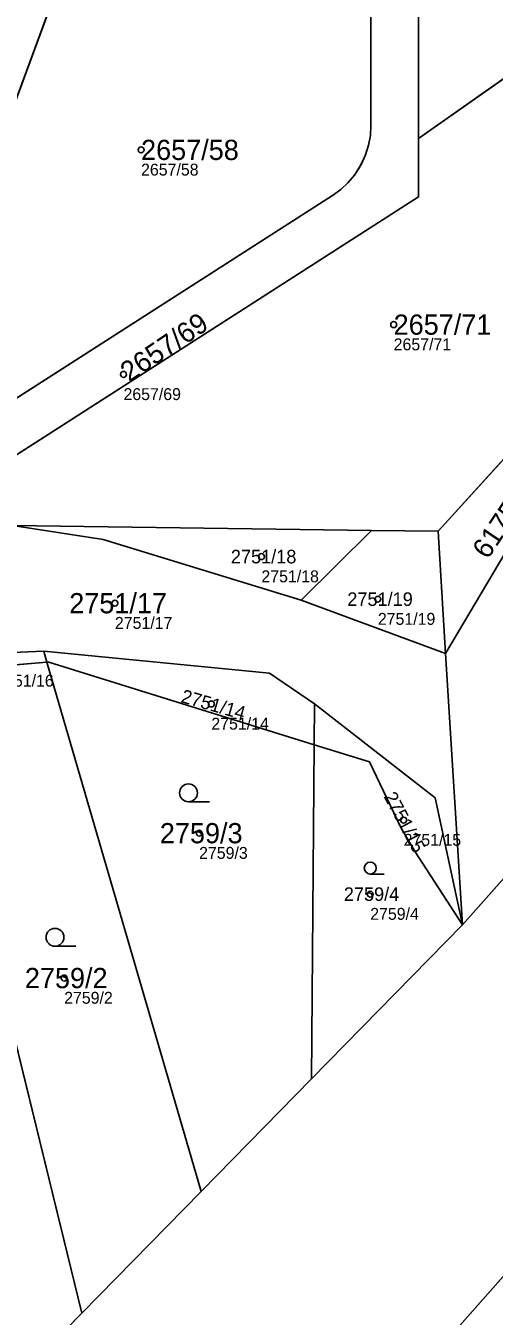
# Model space of a CAD drawing. Extents: x -754150 to -749824, y -1058608 to -1053956.
# Drawn here: x -751583 to -751543.6, y -1057917 to -1057808.4 of the extents above; entities that cross this region are included whole.
import ezdxf

# ---------------------------------------------------------------- set-up
doc = ezdxf.new("R2010")
doc.units = 0
for name, color, linetype in [('Vrstva 1', 7, 'Continuous'), ('Vrstva 2', 7, 'Continuous'), ('Vrstva 3', 7, 'Continuous'), ('Vrstva 50', 7, 'Continuous'), ('Vrstva 51', 7, 'Continuous')]:
    doc.layers.add(name, color=color, linetype=linetype)

msp = doc.modelspace()

# ---------------------------------------------------------------- linework, layer by layer
at = {"layer": 'Vrstva 1'}
for p, q in [((-751549.98, -1057817.91), (-751518.88, -1057795.98)), ((-751593.4, -1057840.59), (-751577.73, -1057798.08)), ((-751553.98, -1057805.08), (-751553.98, -1057816.81)), ((-751549.98, -1057817.91), (-751549.98, -1057805.08)), ((-751549.98, -1057822.82), (-751549.98, -1057817.91)), ((-751557.2, -1057822.7), (-751590.28, -1057843.91)), ((-751587.49, -1057846.88), (-751549.98, -1057822.82)), ((-751530.29, -1057831.07), (-751548.34, -1057850.95)), ((-751553.93, -1057850.88), (-751584.12, -1057850.47)), ((-751559.86, -1057856.75), (-751553.93, -1057850.88)), ((-751548.34, -1057850.95), (-751553.93, -1057850.88)), ((-751548.34, -1057850.95), (-751547.7, -1057861.24)), ((-751547.7, -1057861.24), (-751559.86, -1057856.75)), ((-751581.5, -1057861.04), (-751588.87, -1057861.35)), ((-751588.28, -1057862.56), (-751581.23, -1057861.96)), ((-751581.5, -1057861.04), (-751581.23, -1057861.96)), ((-751568.27, -1057906.51), (-751581.23, -1057861.96)), ((-751547.7, -1057861.24), (-751546.28, -1057884.05)), ((-751578.29, -1057916.73), (-751590.83, -1057865.52)), ((-751558.76, -1057868.91), (-751558.73, -1057865.46)), ((-751558.97, -1057897.01), (-751558.76, -1057868.91)), ((-751546.28, -1057884.05), (-751537.03, -1057873.62)), ((-751558.97, -1057897.01), (-751546.28, -1057884.05)), ((-751568.27, -1057906.51), (-751558.97, -1057897.01)), ((-751578.29, -1057916.73), (-751568.27, -1057906.51)), ((-751537.18, -1057907.2), (-751556.68, -1057929.29)), ((-751586.79, -1057925.41), (-751578.29, -1057916.73))]:
    msp.add_line(p, q, dxfattribs=at)
for points in [[(-751553.98, -1057816.81), (-751554.03, -1057817.65), (-751554.18, -1057818.47), (-751554.43, -1057819.27), (-751554.54, -1057819.54), (-751554.91, -1057820.29), (-751555.37, -1057820.99), (-751555.91, -1057821.63), (-751556.52, -1057822.2), (-751557.2, -1057822.7)], [(-751547.7, -1057861.24), (-751537.2, -1057843.5), (-751530.29, -1057831.07)], [(-751559.86, -1057856.75), (-751576.5, -1057851.63), (-751584.12, -1057850.47)], [(-751558.73, -1057865.46), (-751562.5, -1057862.9), (-751581.5, -1057861.04)], [(-751581.23, -1057861.96), (-751581.06, -1057861.95), (-751558.76, -1057868.91)], [(-751546.28, -1057884.05), (-751548.59, -1057873.37), (-751558.73, -1057865.46)], [(-751558.76, -1057868.91), (-751554.1, -1057870.36), (-751551.46, -1057875.87), (-751550.26, -1057877.93), (-751546.28, -1057884.05)]]:
    msp.add_lwpolyline(points, dxfattribs=at)
at = {"layer": 'Vrstva 3'}
for p, q in [((-751569.32, -1057873.71), (-751567.57, -1057873.71)), ((-751554.04, -1057879.79), (-751552.86, -1057879.79)), ((-751580.55, -1057885.86), (-751578.8, -1057885.86))]:
    msp.add_line(p, q, dxfattribs=at)
for centre, radius in [((-751569.32, -1057872.96), 0.75), ((-751554.04, -1057879.29), 0.502), ((-751580.55, -1057885.11), 0.75)]:
    msp.add_circle(centre, radius, dxfattribs=at)
at = {"layer": 'Vrstva 50'}
for centre in [(-751573.31, -1057818.86), (-751552.07, -1057833.56), (-751574.79, -1057837.75), (-751563.19, -1057853.08), (-751553.4, -1057856.66), (-751575.51, -1057857), (-751567.4, -1057865.48), (-751551.23, -1057875.25), (-751568.43, -1057876.35), (-751554.04, -1057881.48), (-751579.78, -1057888.54)]:
    msp.add_circle(centre, 0.25, dxfattribs=at)
at = {"layer": 'Vrstva 51'}
for points in [[(-751519.1, -1057813), (-751530.29, -1057831.07), (-751537.2, -1057843.5), (-751547.7, -1057861.24), (-751546.28, -1057884.05), (-751537.03, -1057873.62), (-751537.44, -1057868.63), (-751535.3, -1057858.79), (-751532.34, -1057852.69), (-751516.7, -1057828.87), (-751493.17, -1057793.81), (-751467.67, -1057751.7), (-751449.25, -1057716.22), (-751433.07, -1057673.61), (-751428.42, -1057661.15), (-751427.77, -1057658.1), (-751424.82, -1057645.17), (-751419.67, -1057615.98), (-751417.47, -1057596.3), (-751416.68, -1057585.44), (-751415.71, -1057565.68), (-751415.85, -1057544.03)], [(-751537.03, -1057873.62), (-751546.28, -1057884.05), (-751558.97, -1057897.01), (-751568.27, -1057906.51), (-751578.29, -1057916.73), (-751586.79, -1057925.41)], [(-751556.68, -1057929.29), (-751537.18, -1057907.2)]]:
    msp.add_lwpolyline(points, dxfattribs=at)
for points in [[(-751639.6, -1057797.75), (-751634.35, -1057802.51), (-751633.26, -1057803.49), (-751609.27, -1057823.68), (-751597.14, -1057836.6), (-751593.4, -1057840.59), (-751577.73, -1057798.08), (-751577.73, -1057758.78), (-751577.78, -1057732.13), (-751638.5, -1057731.05), (-751639.39, -1057785.1)], [(-751518.49, -1057765.28), (-751542.48, -1057765.28), (-751542.48, -1057805.08), (-751549.98, -1057805.08), (-751549.98, -1057817.91), (-751518.88, -1057795.98)], [(-751519.1, -1057813), (-751518.88, -1057795.98), (-751549.98, -1057817.91), (-751549.98, -1057822.82), (-751587.49, -1057846.88), (-751584.12, -1057850.47), (-751553.93, -1057850.88), (-751548.34, -1057850.95), (-751530.29, -1057831.07)], [(-751577.73, -1057798.08), (-751593.4, -1057840.59), (-751590.35, -1057843.83), (-751590.28, -1057843.91), (-751557.2, -1057822.7), (-751556.52, -1057822.2), (-751555.91, -1057821.63), (-751555.37, -1057820.99), (-751555.21, -1057820.76), (-751554.78, -1057820.04), (-751554.43, -1057819.27), (-751554.18, -1057818.47), (-751554.03, -1057817.65), (-751553.98, -1057816.81), (-751553.98, -1057805.08), (-751556.18, -1057805.08), (-751556.18, -1057798.08)], [(-751553.98, -1057816.81), (-751554.03, -1057817.65), (-751554.18, -1057818.47), (-751554.43, -1057819.27), (-751554.54, -1057819.54), (-751554.91, -1057820.29), (-751555.37, -1057820.99), (-751555.91, -1057821.63), (-751556.52, -1057822.2), (-751557.2, -1057822.7), (-751590.28, -1057843.91), (-751587.49, -1057846.88), (-751549.98, -1057822.82), (-751549.98, -1057817.91), (-751549.98, -1057805.08), (-751553.98, -1057805.08)], [(-751530.29, -1057831.07), (-751548.34, -1057850.95), (-751547.7, -1057861.24), (-751537.2, -1057843.5)], [(-751584.12, -1057850.47), (-751587.52, -1057850.23), (-751593.47, -1057850.64), (-751594.79, -1057850.73), (-751593.27, -1057852.3), (-751588.87, -1057861.35), (-751581.5, -1057861.04), (-751562.5, -1057862.9), (-751558.73, -1057865.46), (-751548.59, -1057873.37), (-751546.28, -1057884.05), (-751547.7, -1057861.24), (-751559.86, -1057856.75), (-751576.5, -1057851.63)], [(-751553.93, -1057850.88), (-751584.12, -1057850.47), (-751576.5, -1057851.63), (-751559.86, -1057856.75)], [(-751548.34, -1057850.95), (-751553.93, -1057850.88), (-751559.86, -1057856.75), (-751547.7, -1057861.24)], [(-751568.27, -1057906.51), (-751581.23, -1057861.96), (-751588.28, -1057862.56), (-751590.83, -1057865.52), (-751578.29, -1057916.73)], [(-751588.28, -1057862.56), (-751581.23, -1057861.96), (-751581.5, -1057861.04), (-751588.87, -1057861.35)], [(-751581.23, -1057861.96), (-751581.06, -1057861.95), (-751558.76, -1057868.91), (-751558.73, -1057865.46), (-751562.5, -1057862.9), (-751581.5, -1057861.04)], [(-751558.97, -1057897.01), (-751558.76, -1057868.91), (-751581.06, -1057861.95), (-751581.23, -1057861.96), (-751568.27, -1057906.51)], [(-751578.29, -1057916.73), (-751590.83, -1057865.52), (-751592.95, -1057867.99), (-751592.42, -1057879.78), (-751584.85, -1057906.14), (-751584.96, -1057911.21), (-751585.47, -1057913.7), (-751586.79, -1057925.41)], [(-751551.46, -1057875.87), (-751550.26, -1057877.93), (-751546.28, -1057884.05), (-751548.59, -1057873.37), (-751558.73, -1057865.46), (-751558.76, -1057868.91), (-751554.1, -1057870.36)], [(-751546.28, -1057884.05), (-751550.26, -1057877.93), (-751551.46, -1057875.87), (-751554.1, -1057870.36), (-751558.76, -1057868.91), (-751558.97, -1057897.01)], [(-751537.18, -1057907.2), (-751556.68, -1057929.29), (-751542.56, -1057950.99), (-751535.47, -1057959.83), (-751532.1, -1057943.57), (-751531.61, -1057930.25)]]:
    msp.add_lwpolyline(points, close=True, dxfattribs=at)

# ---------------------------------------------------------------- texts
at = {"layer": 'Vrstva 2'}
for s, height, p in [('2657/58', 1.7, (-751573.31, -1057819.71)), ('2657/71', 1.7, (-751552.07, -1057834.41)), ('2751/18', 1.14, (-751565.76, -1057853.65)), ('2751/17', 1.7, (-751579.35, -1057857.85)), ('2751/19', 1.14, (-751555.97, -1057857.23)), ('2759/3', 1.7, (-751571.73, -1057877.2)), ('2759/4', 1.14, (-751556.26, -1057882.05)), ('2759/2', 1.7, (-751583.08, -1057889.39))]:
    msp.add_text(s, height=height, dxfattribs=at).set_placement(p)
for s, height, rotation, p in [('2657/69', 1.7, 34, (-751574.31, -1057838.45)), ('6175/5', 1.7, 56, (-751544.16, -1057853.38)), ('2751/14', 1.14, 344, (-751570.03, -1057865.32)), ('2751/15', 1.14, 298, (-751552.94, -1057873.25))]:
    msp.add_text(s, height=height, rotation=rotation, dxfattribs=at).set_placement(p)
at = {"layer": 'Vrstva 50'}
for s, p in [('2657/58', (-751573.31, -1057821.02)), ('2657/71', (-751552.07, -1057835.72)), ('2657/69', (-751574.79, -1057839.91)), ('2751/18', (-751563.19, -1057855.24)), ('2751/17', (-751575.51, -1057859.16)), ('2751/19', (-751553.4, -1057858.82)), ('2751/16', (-751585.49, -1057864.02)), ('2751/14', (-751567.4, -1057867.64)), ('2751/15', (-751551.23, -1057877.41)), ('2759/3', (-751568.43, -1057878.51)), ('2759/4', (-751554.04, -1057883.64)), ('2759/2', (-751579.78, -1057890.7))]:
    msp.add_text(s, height=1, dxfattribs=at).set_placement(p)

doc.saveas('drawing.dxf')
